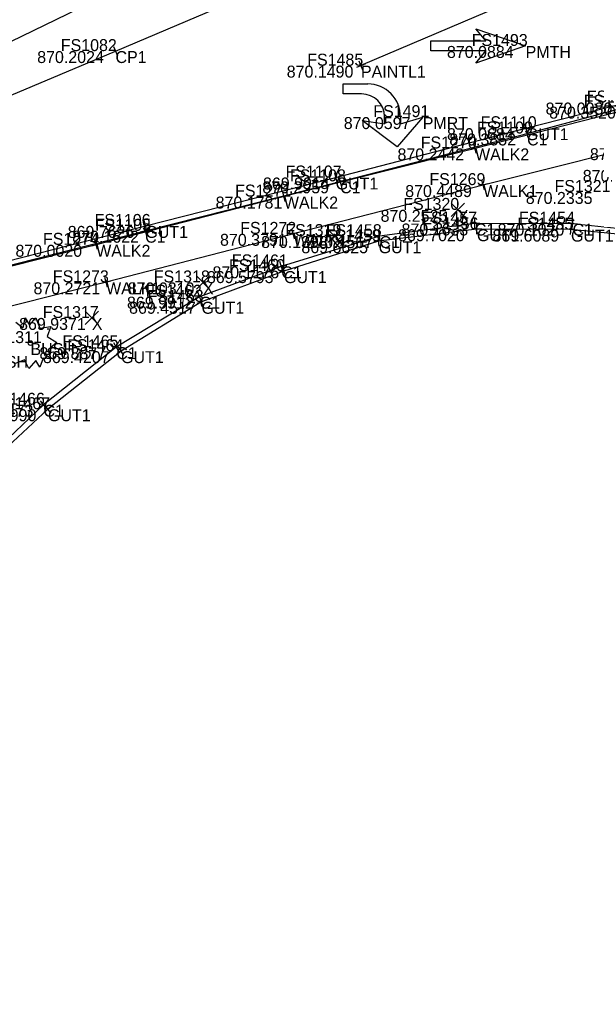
# Model space of a CAD drawing. Extents: x 1469677 to 1493262, y 375219 to 389293.
# Drawn here: x 1479535 to 1479592.9, y 379780.6 to 379878.6 of the extents above; entities that cross this region are included whole.
import ezdxf

# ---------------------------------------------------------------- set-up
doc = ezdxf.new("R2010")
doc.units = 0
for name, color, linetype in [('Building', 7, 'Continuous'), ('DV_X_Lot_Line', 7, 'Continuous'), ('DV_X_Text', 7, 'Continuous'), ('GK_Visualization', 7, 'Continuous'), ('PNTELEV', 7, 'Continuous'), ('RD_P_Text', 7, 'Continuous'), ('RD_X_RR_1', 7, 'Continuous'), ('RW_P_Const_Limits', 7, 'Continuous'), ('RW_P_Esmt_SW', 7, 'Continuous'), ('RW_P_Esmt_TMP', 7, 'Continuous'), ('RW_P_Esmt_U', 7, 'Continuous'), ('UT_X_Electric', 7, 'Continuous')]:
    doc.layers.add(name, color=color, linetype=linetype)

msp = doc.modelspace()

# ---------------------------------------------------------------- linework, layer by layer
at = {"layer": 'Building'}
msp.add_lwpolyline([(1479601.101, 379887.483), (1479569.285, 379873.919)], dxfattribs=at)
at = {"layer": 'DV_X_Lot_Line'}
for points in [[(1479600.533, 379870.639), (1479580.734, 379865.6), (1479561.549, 379860.766), (1479542.709, 379855.919), (1479519.925, 379850.15), (1479513.475, 379848.178), (1479509.191, 379846.568), (1479504.249, 379844.075), (1479496.362, 379839.934), (1479478.251, 379829.275), (1479450.128, 379811.818)], [(1479601.313, 379866.859), (1479581.547, 379861.918), (1479562.5, 379857.02), (1479543.703, 379852.153), (1479520.939, 379846.407), (1479515.035, 379844.634), (1479510.748, 379842.941), (1479506.291, 379840.861), (1479498.375, 379836.478), (1479480.408, 379825.918), (1479452.204, 379808.527)]]:
    msp.add_lwpolyline(points, dxfattribs=at)
at = {"layer": 'PNTELEV'}
for p, q in [((1479544.186, 379875.188), (1479545.108, 379875.576)), ((1479544.453, 379875.843), (1479544.841, 379874.921)), ((1479544.647, 379875.382), (1479544.647, 379875.382)), ((1479569.481, 379873.459), (1479569.089, 379874.379)), ((1479569.745, 379874.115), (1479568.825, 379873.723)), ((1479569.285, 379873.919), (1479569.285, 379873.919)), ((1479585.356, 379867.508), (1479586.324, 379867.759)), ((1479585.714, 379868.117), (1479585.966, 379867.149)), ((1479585.834, 379867.588), (1479586.082, 379866.619)), ((1479585.84, 379867.633), (1479585.84, 379867.633)), ((1479585.474, 379866.98), (1479586.442, 379867.228)), ((1479585.958, 379867.104), (1479585.958, 379867.104)), ((1479581.219, 379865.724), (1479580.249, 379865.477)), ((1479580.857, 379865.116), (1479580.611, 379866.085)), ((1479580.734, 379865.6), (1479580.734, 379865.6)), ((1479566.258, 379862.557), (1479567.228, 379862.804)), ((1479566.62, 379863.165), (1479566.866, 379862.196)), ((1479566.743, 379862.68), (1479566.743, 379862.68)), ((1479567.065, 379862.781), (1479567.311, 379861.812)), ((1479566.703, 379862.173), (1479567.673, 379862.419)), ((1479567.188, 379862.296), (1479567.188, 379862.296)), ((1479582.032, 379862.039), (1479581.062, 379861.797)), ((1479581.668, 379861.433), (1479581.426, 379862.403)), ((1479581.547, 379861.918), (1479581.547, 379861.918)), ((1479562.034, 379860.888), (1479561.064, 379860.644)), ((1479561.671, 379860.281), (1479561.427, 379861.251)), ((1479561.549, 379860.766), (1479561.549, 379860.766)), ((1479547.16, 379857.693), (1479548.13, 379857.94)), ((1479547.497, 379857.814), (1479547.743, 379856.845)), ((1479547.522, 379858.301), (1479547.768, 379857.332)), ((1479547.645, 379857.817), (1479547.645, 379857.817)), ((1479581.218, 379858.056), (1479580.218, 379858.058)), ((1479580.717, 379857.557), (1479580.719, 379858.557)), ((1479580.718, 379858.057), (1479580.718, 379858.057)), ((1479580.923, 379856.98), (1479580.927, 379857.98)), ((1479591.018, 379857.986), (1479590.024, 379858.091)), ((1479590.315, 379856.945), (1479590.413, 379857.94)), ((1479590.468, 379857.541), (1479590.574, 379858.536)), ((1479590.521, 379858.039), (1479590.521, 379858.039)), ((1479547.135, 379857.207), (1479548.105, 379857.452)), ((1479547.62, 379857.33), (1479547.62, 379857.33)), ((1479562.984, 379857.145), (1479562.016, 379856.896)), ((1479562.625, 379856.536), (1479562.375, 379857.505)), ((1479562.5, 379857.02), (1479562.5, 379857.02)), ((1479571.643, 379856.857), (1479570.651, 379856.726)), ((1479571.12, 379855.779), (1479570.998, 379856.771)), ((1479571.213, 379856.296), (1479571.081, 379857.287)), ((1479571.147, 379856.791), (1479571.147, 379856.791)), ((1479581.425, 379857.478), (1479580.425, 379857.482)), ((1479580.925, 379857.48), (1479580.925, 379857.48)), ((1479590.862, 379857.394), (1479589.866, 379857.491)), ((1479590.364, 379857.442), (1479590.364, 379857.442)), ((1479543.193, 379856.044), (1479542.225, 379855.795)), ((1479542.834, 379855.435), (1479542.584, 379856.403)), ((1479542.709, 379855.919), (1479542.709, 379855.919)), ((1479571.555, 379856.336), (1479570.563, 379856.214)), ((1479571.059, 379856.275), (1479571.059, 379856.275)), ((1479561.765, 379853.9), (1479560.809, 379853.606)), ((1479561.434, 379853.275), (1479561.14, 379854.231)), ((1479562.035, 379853.424), (1479561.081, 379853.123)), ((1479561.287, 379853.753), (1479561.287, 379853.753)), ((1479561.709, 379852.796), (1479561.407, 379853.75)), ((1479561.558, 379853.273), (1479561.558, 379853.273)), ((1479544.187, 379852.278), (1479543.219, 379852.028)), ((1479543.828, 379851.669), (1479543.578, 379852.637)), ((1479543.703, 379852.153), (1479543.703, 379852.153)), ((1479553.561, 379850.877), (1479552.623, 379850.528)), ((1479553.266, 379850.234), (1479552.918, 379851.171)), ((1479553.754, 379850.367), (1479552.816, 379850.018)), ((1479553.092, 379850.703), (1479553.092, 379850.703)), ((1479553.459, 379849.724), (1479553.111, 379850.661)), ((1479553.285, 379850.192), (1479553.285, 379850.192)), ((1479544.989, 379845.204), (1479544.471, 379846.059)), ((1479545.158, 379845.89), (1479544.302, 379845.372)), ((1479544.73, 379845.631), (1479544.73, 379845.631)), ((1479545.631, 379845.495), (1479544.779, 379844.972)), ((1479545.467, 379844.808), (1479544.943, 379845.66)), ((1479545.205, 379845.234), (1479545.205, 379845.234)), ((1479537.813, 379840.162), (1479537.029, 379839.542)), ((1479537.731, 379839.46), (1479537.111, 379840.244)), ((1479537.421, 379839.852), (1479537.421, 379839.852)), ((1479538.262, 379839.706), (1479537.48, 379839.083)), ((1479538.182, 379839.004), (1479537.56, 379839.786)), ((1479537.871, 379839.395), (1479537.871, 379839.395))]:
    msp.add_line(p, q, dxfattribs=at)
at = {"layer": 'RD_P_Text'}
for points in [[(1479448.263, 379811.446), (1479461.223, 379819.505), (1479478.3, 379830.094), (1479484.788, 379833.845), (1479492.119, 379838.16), (1479500.701, 379842.975), (1479508.918, 379847.117), (1479516.087, 379849.631), (1479529.031, 379853.074), (1479547.645, 379857.817), (1479566.743, 379862.68), (1479585.84, 379867.633), (1479595.941, 379870.21)], [(1479448.497, 379810.926), (1479461.699, 379819.081), (1479478.683, 379829.765), (1479485.034, 379833.446), (1479492.452, 379837.857), (1479500.924, 379842.634), (1479509.095, 379846.688), (1479516.116, 379849.208), (1479529.309, 379852.683), (1479547.62, 379857.33), (1479567.188, 379862.296), (1479585.958, 379867.104), (1479596.074, 379869.801)], [(1479601.319, 379856.892), (1479590.521, 379858.039), (1479580.718, 379858.057), (1479571.147, 379856.791), (1479561.287, 379853.753), (1479553.092, 379850.703), (1479544.73, 379845.631), (1479537.421, 379839.852), (1479530.35, 379833.145), (1479518.148, 379820.183), (1479506.748, 379808.804), (1479505.037, 379808.132), (1479502.743, 379808.986), (1479490.356, 379819.723), (1479452.909, 379780.601)], [(1479601.347, 379856.369), (1479590.364, 379857.442), (1479580.925, 379857.48), (1479571.059, 379856.275), (1479561.558, 379853.273), (1479553.285, 379850.192), (1479545.205, 379845.234), (1479537.871, 379839.395), (1479530.786, 379832.841), (1479518.522, 379819.829), (1479508.592, 379809.053), (1479504.774, 379807.6), (1479502.376, 379808.454), (1479490.367, 379818.943), (1479453.507, 379780.799)]]:
    msp.add_lwpolyline(points, dxfattribs=at)
at = {"layer": 'RD_X_RR_1'}
msp.add_lwpolyline([(1479441.789, 379822.021), (1479455.003, 379829.684), (1479469.105, 379838.412), (1479482.144, 379845.998), (1479493.535, 379852.152), (1479505.235, 379858.045), (1479517.8, 379863.732), (1479530.742, 379869.52), (1479544.647, 379875.382), (1479558.927, 379881.461), (1479574.038, 379887.901), (1479589.196, 379894.597), (1479596.439, 379897.36)], dxfattribs=at)
at = {"layer": 'RW_P_Const_Limits'}
for points in [[(1479536.03, 379847.853), (1479536.635, 379848.588), (1479537.05, 379847.535), (1479538.142, 379847.715), (1479537.803, 379846.703), (1479538.748, 379846.108), (1479537.892, 379845.373), (1479538.142, 379844.46), (1479537.388, 379844.528), (1479537.063, 379843.615), (1479536.635, 379844.307), (1479535.957, 379843.49), (1479535.528, 379844.377), (1479534.508, 379843.947)], [(1479534.627, 379848.158), (1479535.38, 379847.59), (1479535.587, 379848.575), (1479536.03, 379847.853)]]:
    msp.add_lwpolyline(points, dxfattribs=at)
msp.add_circle((1479536.114, 379846.044), 0.23, dxfattribs=at)
at = {"layer": 'RW_P_Esmt_TMP'}
for p, q in [((1479581.813, 379876.397), (1479580.813, 379877.634)), ((1479580.813, 379877.634), (1479585.813, 379875.897)), ((1479576.313, 379875.397), (1479576.313, 379876.397)), ((1479576.313, 379876.397), (1479581.813, 379876.397)), ((1479576.313, 379875.897), (1479576.313, 379875.897)), ((1479581.813, 379875.397), (1479576.313, 379875.397)), ((1479585.813, 379875.897), (1479580.813, 379874.161)), ((1479580.813, 379874.161), (1479581.813, 379875.397)), ((1479585.813, 379875.897), (1479585.813, 379875.897)), ((1479567.486, 379871.083), (1479567.486, 379872.083)), ((1479567.486, 379872.083), (1479569.965, 379872.083)), ((1479569.349, 379871.083), (1479567.486, 379871.083)), ((1479567.486, 379868.749), (1479567.486, 379868.749)), ((1479571.646, 379868.083), (1479571.646, 379868.786)), ((1479575.486, 379868.749), (1479572.926, 379865.749)), ((1479573.246, 379868.749), (1479573.246, 379868.083)), ((1479573.246, 379868.083), (1479575.486, 379868.749)), ((1479575.486, 379868.749), (1479575.486, 379868.749)), ((1479572.926, 379865.749), (1479569.406, 379868.416)), ((1479569.406, 379868.416), (1479571.646, 379868.083))]:
    msp.add_line(p, q, dxfattribs=at)
for centre, radius, start in [((1479569.965, 379868.801), 3.281, 359.09151), ((1479569.349, 379868.786), 2.297, 360)]:
    msp.add_arc(centre, radius, start, 90, dxfattribs=at)
at = {"layer": 'RW_P_Esmt_U'}
for p, q in [((1479578.346, 379858.761), (1479579.68, 379860.096)), ((1479578.346, 379860.096), (1479579.68, 379858.761)), ((1479565.967, 379856.135), (1479567.301, 379857.47)), ((1479565.967, 379857.47), (1479567.301, 379856.135)), ((1479552.764, 379851.472), (1479554.098, 379852.807)), ((1479552.764, 379852.807), (1479554.098, 379851.472)), ((1479541.608, 379847.902), (1479542.942, 379849.237)), ((1479541.608, 379849.237), (1479542.942, 379847.902))]:
    msp.add_line(p, q, dxfattribs=at)
at = {"layer": 'UT_X_Electric'}
msp.add_lwpolyline([(1479823.042, 380000.22), (1479820.4, 379999.933), (1479798.147, 379991.168), (1479736.037, 379968.233), (1479710.112, 379956.448), (1479679.103, 379944.837), (1479664.157, 379939.675), (1479652.585, 379935.616), (1479645.234, 379932.512), (1479624.647, 379923.417), (1479621.963, 379921.485), (1479620.421, 379921.063), (1479600.276, 379909.045), (1479588.442, 379902.577), (1479565.169, 379891.726), (1479542.109, 379880.195), (1479514.622, 379866.871)], dxfattribs=at)

# ---------------------------------------------------------------- texts
at = {"layer": 'DV_X_Text'}
for s, p in [('870.2024', (1479536.786, 379874.182)), ('870.0884', (1479577.914, 379874.697)), ('870.1490', (1479561.831, 379872.719)), ('870.0080', (1479587.816, 379869.01)), ('870.3520', (1479588.175, 379868.601)), ('870.0597', (1479567.559, 379867.549)), ('870.0684', (1479577.922, 379866.433)), ('870.3852', (1479578.154, 379865.904)), ('870.2442', (1479572.949, 379864.4)), ('870.4974', (1479592.262, 379864.428)), ('869.9914', (1479559.45, 379861.48)), ('870.5261', (1479591.546, 379862.248)), ('870.2959', (1479559.384, 379861.096)), ('870.4489', (1479573.724, 379860.718)), ('870.1781', (1479554.697, 379859.566)), ('870.2335', (1479585.832, 379860.028)), ('870.2525', (1479571.256, 379858.229)), ('869.7626', (1479539.85, 379856.617)), ('870.1633', (1479573.358, 379856.857)), ('870.1020', (1479583.001, 379856.839)), ('870.1622', (1479540.308, 379856.13)), ('870.3791', (1479555.138, 379855.82)), ('870.1398', (1479559.265, 379855.602)), ('870.1567', (1479563.806, 379855.591)), ('869.7020', (1479573.007, 379856.28)), ('869.6089', (1479582.484, 379856.242)), ('870.0020', (1479534.602, 379854.719)), ('869.6625', (1479563.302, 379855.075)), ('869.5793', (1479553.82, 379852.073)), ('870.1176', (1479554.382, 379852.553)), ('870.2721', (1479536.416, 379850.953)), ('870.0310', (1479545.873, 379850.94)), ('869.9912', (1479545.799, 379849.503)), ('869.4517', (1479546.011, 379848.992)), ('869.9371', (1479534.969, 379847.37)), ('869.8877', (1479537.011, 379844.431)), ('869.4207', (1479537.363, 379844.034)), ('869.7473', (1479529.711, 379838.652)), ('869.2990', (1479530.01, 379838.195))]:
    msp.add_text(s, height=1.2, dxfattribs=at).set_placement(p)
at = {"layer": 'GK_Visualization'}
for s, p in [('CP1', (1479544.647, 379874.182)), ('PMTH', (1479585.813, 379874.697)), ('PAINTL1', (1479569.285, 379872.719)), ('PMRT', (1479575.486, 379867.549)), ('GUT1', (1479585.84, 379866.433)), ('C1', (1479585.958, 379865.904)), ('WALK2', (1479580.734, 379864.4)), ('GUT1', (1479566.743, 379861.48)), ('C1', (1479567.188, 379861.096)), ('WALK1', (1479581.547, 379860.718)), ('WALK2', (1479561.549, 379859.566)), ('X', (1479579.013, 379858.229)), ('GUT1', (1479547.645, 379856.617)), ('C1', (1479580.718, 379856.857)), ('C1', (1479590.521, 379856.839)), ('C1', (1479547.62, 379856.13)), ('WALK1', (1479562.5, 379855.82)), ('X', (1479566.634, 379855.602)), ('C1', (1479571.147, 379855.591)), ('GUT1', (1479580.925, 379856.28)), ('GUT1', (1479590.364, 379856.242)), ('WALK2', (1479542.709, 379854.719)), ('GUT1', (1479571.059, 379855.075)), ('C1', (1479561.287, 379852.553)), ('GUT1', (1479561.558, 379852.073)), ('WALK1', (1479543.703, 379850.953)), ('X', (1479553.431, 379850.94)), ('C1', (1479553.092, 379849.503)), ('GUT1', (1479553.285, 379848.992)), ('X', (1479542.275, 379847.37)), ('BUSH', (1479536.115, 379844.843)), ('C1', (1479544.73, 379844.431)), ('GUT1', (1479545.205, 379844.034)), ('BUSH', (1479531.403, 379843.56)), ('C1', (1479537.421, 379838.652)), ('GUT1', (1479537.871, 379838.195))]:
    msp.add_text(s, height=1.2, dxfattribs=at).set_placement(p)
at = {"layer": 'RW_P_Esmt_SW'}
for s, p in [('FS1082', (1479539.158, 379875.382)), ('FS1493', (1479580.4, 379875.897)), ('FS1485', (1479563.891, 379873.919)), ('FS1111', (1479591.953, 379870.21)), ('FS1112', (1479591.645, 379869.801)), ('FS1491', (1479570.524, 379868.749)), ('FS1110', (1479581.297, 379867.633)), ('FS1109', (1479580.923, 379867.104)), ('FS1270', (1479575.283, 379865.6)), ('FS1107', (1479561.718, 379862.68)), ('FS1108', (1479562.153, 379862.296)), ('FS1269', (1479576.153, 379861.918)), ('FS1271', (1479556.653, 379860.766)), ('FS1321', (1479588.712, 379861.228)), ('FS1320', (1479573.524, 379859.429)), ('FS1106', (1479542.544, 379857.817)), ('FS1457', (1479575.324, 379858.057)), ('FS1456', (1479575.455, 379857.48)), ('FS1454', (1479585.136, 379858.039)), ('FS1105', (1479542.595, 379857.33)), ('FS1272', (1479557.162, 379857.02)), ('FS1319', (1479561.694, 379856.802)), ('FS1458', (1479565.743, 379856.791)), ('FS1455', (1479584.97, 379857.442)), ('FS1274', (1479537.371, 379855.919)), ('FS1459', (1479565.655, 379856.275)), ('FS1461', (1479556.325, 379853.753)), ('FS1460', (1479556.041, 379853.273)), ('FS1273', (1479538.356, 379852.153)), ('FS1318', (1479548.491, 379852.14)), ('FS1462', (1479547.688, 379850.703)), ('FS1463', (1479547.872, 379850.192)), ('FS1317', (1479537.344, 379848.57)), ('FS1311', (1479531.636, 379846.043)), ('FS1465', (1479539.317, 379845.631)), ('FS1464', (1479539.801, 379845.234)), ('FS1466', (1479531.932, 379839.852)), ('FS1467', (1479532.458, 379839.395))]:
    msp.add_text(s, height=1.2, dxfattribs=at).set_placement(p)

doc.saveas('drawing.dxf')
